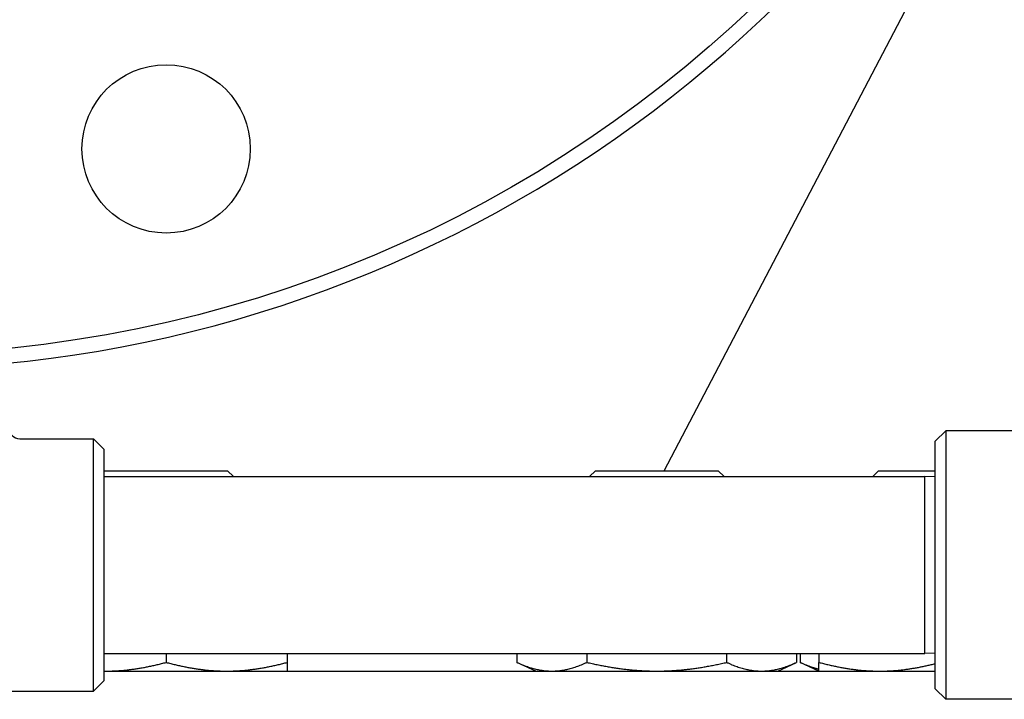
# Model space of a CAD drawing. Header units: inches. Extents: x 24 to 1128, y -74 to 748.
# Tile 355 of 557: x 613.85 to 619.7, y 310.95 to 314.98. Entities that reach past the tile are written whole.
import ezdxf

# ---------------------------------------------------------------- set-up
doc = ezdxf.new("R2010")
doc.units = ezdxf.units.IN
doc.header["$LTSCALE"] = 32
doc.header["$MEASUREMENT"] = 0
doc.layers.add('Visible (ANSI)', color=7, linetype='Continuous', lineweight=30)

msp = doc.modelspace()

# ---------------------------------------------------------------- linework, layer by layer
at = {"layer": 'Visible (ANSI)'}
for p, q in [((617.67824, 312.30266), (619.64773, 316.06)), ((619.28905, 312.47766), (619.35155, 312.54016)), ((619.35155, 312.54016), (619.35155, 310.94516)), ((619.75108, 312.54016), (619.35155, 312.54016)), ((613.85155, 312.49266), (614.28905, 312.49266)), ((614.35155, 312.43016), (614.28905, 312.49266)), ((614.28905, 310.99266), (614.28905, 312.49266)), ((619.28905, 311.00766), (619.28905, 312.47766)), ((614.35155, 312.43016), (614.35155, 311.05516)), ((614.35679, 312.30266), (614.35155, 312.29742)), ((614.35679, 312.30266), (615.08596, 312.30266)), ((615.08596, 312.30266), (615.12096, 312.26766)), ((617.27066, 312.30266), (617.23566, 312.26766)), ((617.27066, 312.30266), (617.99983, 312.30266)), ((617.99983, 312.30266), (618.03483, 312.26766)), ((618.95299, 312.30266), (618.91799, 312.26766)), ((618.95299, 312.30266), (619.28905, 312.30266)), ((614.35155, 312.26766), (619.22655, 312.26766)), ((619.28905, 312.26603), (619.22655, 312.26766)), ((619.22655, 311.21766), (619.22655, 312.26766)), ((614.35155, 311.21766), (619.22655, 311.21766)), ((614.72138, 311.21766), (614.72138, 311.16453)), ((615.44038, 311.21766), (615.44038, 311.16453)), ((616.80502, 311.21766), (616.80502, 311.16453)), ((616.91625, 311.11266), (616.80502, 311.16453)), ((617.22013, 311.21766), (617.22013, 311.16453)), ((618.05036, 311.21766), (618.05036, 311.16453)), ((618.35425, 311.11266), (618.46548, 311.16453)), ((618.46548, 311.21766), (618.46548, 311.16453)), ((618.48734, 311.21766), (618.48734, 311.16453)), ((618.59857, 311.11266), (618.48734, 311.16453)), ((618.59857, 311.21766), (618.59857, 311.16453)), ((619.28905, 311.2193), (619.22655, 311.21766)), ((614.35155, 311.11266), (619.28905, 311.11266)), ((614.35155, 311.05516), (614.28905, 310.99266)), ((613.54905, 310.99266), (614.28905, 310.99266)), ((619.28905, 311.00766), (619.35155, 310.94516)), ((620.52483, 310.94516), (619.35155, 310.94516))]:
    msp.add_line(p, q, dxfattribs=at)
for centre, radius in [((613.03905, 320.49266), 7.5), ((614.72138, 314.21415), 0.5)]:
    msp.add_circle(centre, radius, dxfattribs=at)
for centre, radius, start, end in [((613.03905, 320.49266), 7.588, 134.247392, 45.752608), ((613.85155, 312.55516), 0.0625, 180, 270)]:
    msp.add_arc(centre, radius, start, end, dxfattribs=at)
for points, weights in [([(614.36188, 311.11266), (614.52872, 311.11266), (614.72138, 311.16453)], [1, 1.0379548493, 1]), ([(614.72138, 311.16453), (614.91403, 311.11266), (615.08088, 311.11266)], [1, 1.0379548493, 1]), ([(615.08088, 311.11266), (615.24772, 311.11266), (615.44038, 311.16453)], [1, 1.0379548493, 1]), ([(615.44038, 311.16453), (615.44038, 311.11266), (615.44038, 311.11266)], [1, 1.0379548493, 1]), ([(616.80502, 311.16453), (616.91625, 311.11266), (617.01257, 311.11266)], [1, 1.0379548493, 1]), ([(617.01257, 311.11266), (617.1089, 311.11266), (617.22013, 311.16453)], [1, 1.0379548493, 1]), ([(617.22013, 311.16453), (617.44259, 311.11266), (617.63525, 311.11266)], [1, 1.0379548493, 1]), ([(617.63525, 311.11266), (617.8279, 311.11266), (618.05036, 311.16453)], [1, 1.0379548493, 1]), ([(618.05036, 311.16453), (618.16159, 311.11266), (618.25792, 311.11266)], [1, 1.0379548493, 1]), ([(618.25792, 311.11266), (618.35425, 311.11266), (618.46548, 311.16453)], [1, 1.0379548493, 1]), ([(618.48734, 311.16453), (618.54599, 311.13718), (618.59857, 311.12449)], [1, 1.01965956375, 1.01895290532]), ([(618.59857, 311.16453), (618.79123, 311.11266), (618.95807, 311.11266)], [1, 1.0379548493, 1]), ([(618.59857, 311.11266), (618.59857, 311.11266), (618.59857, 311.16453)], [1, 1.0379548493, 1]), ([(614.35155, 311.11271), (614.35672, 311.11266), (614.36188, 311.11266)], [1.00219746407, 1.00113252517, 1]), ([(618.95807, 311.11266), (619.11328, 311.11266), (619.28905, 311.15709)], [1, 1.03521467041, 1.00508469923])]:
    msp.add_rational_spline(points, weights, degree=2, dxfattribs=at)

doc.saveas('drawing.dxf')
